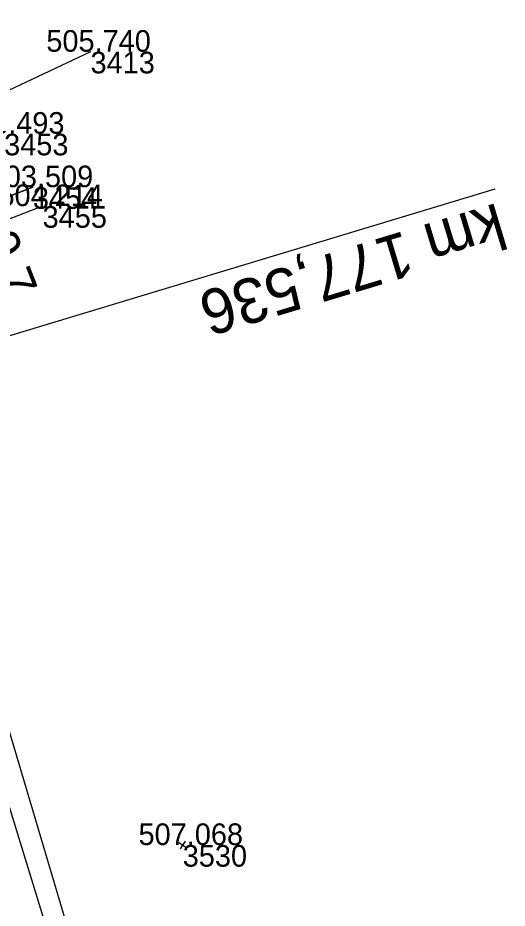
# Model space of a CAD drawing. Extents: x -1234191 to 23050, y -1290331 to -741191.
# Drawn here: x -864741.23 to -864714.06, y -1103617.8 to -1103568.37 of the extents above; entities that cross this region are included whole.
import ezdxf

# ---------------------------------------------------------------- set-up
doc = ezdxf.new("R2010")
doc.units = 0
for name, color, linetype in [('Vrstva 3', 7, 'Continuous'), ('Vrstva 48', 7, 'Continuous'), ('Vrstva 49', 7, 'Continuous'), ('Vrstva 51', 7, 'Continuous'), ('Vrstva 53', 7, 'Continuous'), ('Vrstva 55', 7, 'Continuous'), ('Vrstva 60', 7, 'Continuous'), ('Vrstva 61', 7, 'Continuous')]:
    doc.layers.add(name, color=color, linetype=linetype)

msp = doc.modelspace()

# ---------------------------------------------------------------- linework, layer by layer
at = {"layer": 'Vrstva 3'}
msp.add_line((-864714.755, -1103577.88), (-864759.929, -1103591.526), dxfattribs=at)
at = {"layer": 'Vrstva 49'}
for p, q in [((-864749.961, -1103581.426), (-864740.389, -1103577.77)), ((-864732.284, -1103614.156), (-864731.862, -1103614.424)), ((-864731.939, -1103614.079), (-864732.207, -1103614.501))]:
    msp.add_line(p, q, dxfattribs=at)
for points in [[(-864737.193, -1103570.252), (-864749.618, -1103576.105), (-864755.599, -1103566.483), (-864764.272, -1103539.089)], [(-864739.852, -1103578.823), (-864748.397, -1103582.136), (-864746.235, -1103592.762), (-864738.006, -1103620.443)]]:
    msp.add_lwpolyline(points, dxfattribs=at)
at = {"layer": 'Vrstva 51'}
msp.add_lwpolyline([(-864740.389, -1103577.77), (-864749.961, -1103581.426), (-864757.974, -1103584.679)], dxfattribs=at)
at = {"layer": 'Vrstva 53'}
msp.add_lwpolyline([(-864869.74, -1103303.4), (-864855.1, -1103331.53), (-864834.52, -1103376.94), (-864795.6, -1103454.6), (-864803.1, -1103460.5), (-864775.38, -1103525.99), (-864764.18, -1103538.93), (-864727.24, -1103659.36), (-864730.26, -1103758.23), (-864750.67, -1103831.76), (-864786.8, -1103900.96), (-864807.11, -1103958.19)], dxfattribs=at)
at = {"layer": 'Vrstva 55'}
msp.add_lwpolyline([(-864869.74, -1103303.4), (-864855.1, -1103331.53), (-864834.52, -1103376.94), (-864795.6, -1103454.6), (-864803.1, -1103460.5), (-864775.38, -1103525.99), (-864764.18, -1103538.93), (-864727.24, -1103659.36), (-864730.26, -1103758.23), (-864750.67, -1103831.76), (-864786.8, -1103900.96), (-864807.11, -1103958.19)], dxfattribs=at)
at = {"layer": 'Vrstva 60'}
for p, q in [((-864737.193, -1103570.252), (-864737.193, -1103570.252)), ((-864740.389, -1103577.77), (-864740.389, -1103577.77)), ((-864739.852, -1103578.823), (-864739.852, -1103578.823)), ((-864732.073, -1103614.29), (-864732.073, -1103614.29))]:
    msp.add_line(p, q, dxfattribs=at)

# ---------------------------------------------------------------- texts
at = {"layer": 'Vrstva 3'}
msp.add_text('km 177,536', height=2.5, rotation=196.8079, dxfattribs=at).set_placement((-864714.608, -1103578.622))
at = {"layer": 'Vrstva 48'}
msp.add_text('0,7', height=2, rotation=291.1919, dxfattribs=at).set_placement((-864743.299, -1103580.638))
at = {"layer": 'Vrstva 60'}
for s, p in [('3413', (-864737.193, -1103571.452)), ('3453', (-864741.987, -1103576.004)), ('3454', (-864740.389, -1103578.97)), ('3455', (-864739.852, -1103580.023)), ('3530', (-864732.073, -1103615.49))]:
    msp.add_text(s, height=1.2, dxfattribs=at).set_placement(p)
at = {"layer": 'Vrstva 61'}
for s, p in [('505.740', (-864739.644, -1103570.252)), ('503.493', (-864744.439, -1103574.804)), ('503.509', (-864742.843, -1103577.77)), ('504.214', (-864742.303, -1103578.823)), ('507.068', (-864734.527, -1103614.29))]:
    msp.add_text(s, height=1.2, dxfattribs=at).set_placement(p)

doc.saveas('drawing.dxf')
